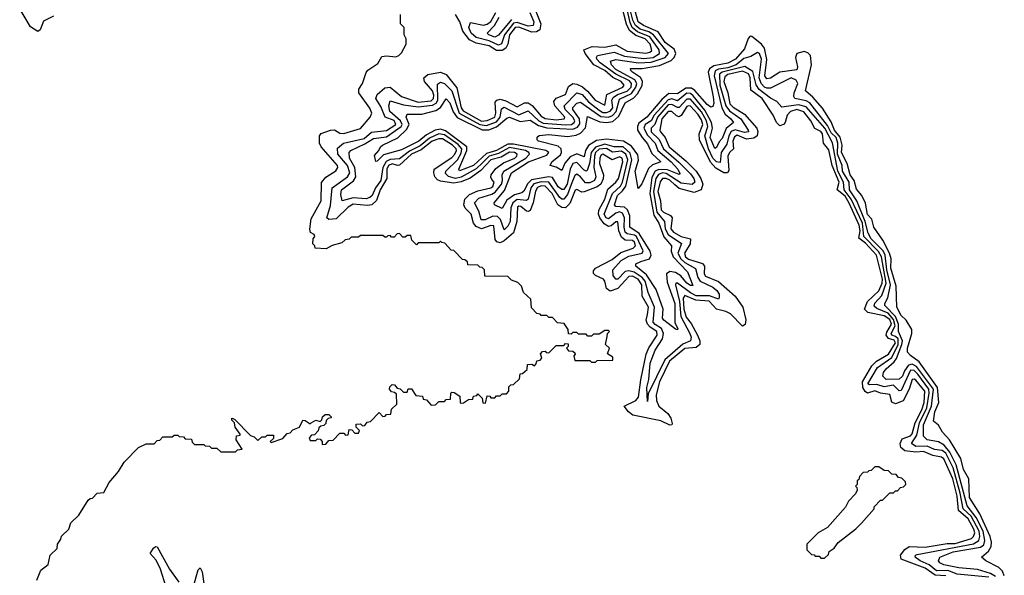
# Model space of a CAD drawing. Extents: x 2494106 to 2685573, y 758056 to 915185.
# Tile 453 of 507: x 2665497 to 2670779, y 859978 to 862957. Entities that reach past the tile are written whole.
import ezdxf

# ---------------------------------------------------------------- set-up
doc = ezdxf.new("R2010")
doc.units = 0

msp = doc.modelspace()

# ---------------------------------------------------------------- linework, layer by layer
at = {"layer": '0CON05XD'}
for points in [[(2670225, 861371.5), (2670202.9, 861415), (2670198.3, 861528.3), (2670169.2, 861625), (2670171.2, 861675), (2670163.2, 861705), (2670128, 861775), (2670078.9, 861845), (2670067.3, 861887.3), (2670045, 861911.8), (2670033.6, 861973.6), (2670013.7, 862013.6), (2669985, 862048), (2669974.2, 862094.2), (2669952.1, 862125), (2669936.5, 862186.5), (2669905, 862244.3), (2669909, 862285), (2669897.4, 862327.4), (2669868.7, 862365), (2669850, 862410), (2669802.9, 862482.9), (2669751.2, 862541.2), (2669712.2, 862575), (2669743.6, 862715), (2669738.4, 862765), (2669725, 862779.7), (2669705, 862786.5), (2669665, 862775.5), (2669658.8, 862755), (2669669.5, 862705), (2669665, 862688.5), (2669575, 862676.2), (2669525, 862643.3), (2669505, 862639.4), (2669493.7, 862655), (2669504, 862744), (2669491.9, 862805), (2669476.2, 862826.2), (2669425, 862866.7), (2669415, 862867.8), (2669404, 862856), (2669385, 862800.8), (2669335.9, 862745), (2669295, 862723.9), (2669220.1, 862709.9), (2669196.7, 862693.3), (2669190.9, 862675), (2669216.8, 862543.2), (2669219.9, 862510.1), (2669215, 862490.8), (2669205, 862488.5), (2669185, 862502.1), (2669118, 862578), (2669100.4, 862590.4), (2669069.8, 862590.2), (2669025, 862559.5), (2668979.1, 862560.9), (2668940.9, 862529.1), (2668860.4, 862435), (2668818.3, 862401.7), (2668810.7, 862385), (2668811.8, 862365), (2668836.2, 862326.1), (2668865, 862291.9), (2668888.6, 862238.6), (2668935.6, 862195), (2668891.2, 862178.8), (2668870.6, 862159.4), (2668835, 862077.5), (2668815, 862052.5), (2668798.6, 862145), (2668816.5, 862203.5), (2668812, 862232), (2668778.6, 862278.6), (2668736.4, 862306.4), (2668645, 862315.5), (2668590.6, 862309.4), (2668547.8, 862282.3), (2668531.5, 862255), (2668525, 862221.2), (2668485, 862237.8), (2668449.2, 862220.8), (2668422.1, 862187.9), (2668405, 862147.5), (2668375, 862166.2), (2668342.5, 862175), (2668350.8, 862195), (2668397.3, 862232.7), (2668403.3, 862245), (2668401.4, 862265), (2668385, 862278.1), (2668280, 862305), (2668273, 862313), (2668272.5, 862327.5), (2668283.6, 862336.4), (2668335, 862340.6), (2668435, 862330.6), (2668482.7, 862337.3), (2668505, 862347.8), (2668532.1, 862377.9), (2668543, 862437), (2668609.3, 862409.3), (2668645, 862405.6), (2668678.6, 862411.4), (2668710.9, 862439.1), (2668745, 862511.8), (2668791.3, 862538.7), (2668811, 862559), (2668836.4, 862603.6), (2668838.1, 862628.1), (2668827.7, 862647.7), (2668783.8, 862675), (2668774.6, 862685), (2668774.2, 862695), (2668835.6, 862695.6), (2668928.6, 862711.4), (2668991.9, 862738.1), (2669008.6, 862755), (2669017.1, 862775), (2669008.3, 862798.3), (2668959.5, 862835), (2668921.3, 862891.3), (2668843.6, 862925), (2668815.3, 862945), (2668779.8, 863069.8)], [(2665677.8, 862975), (2665625, 862948.8), (2665607.3, 862902.7), (2665595, 862894), (2665555, 862918.2), (2665496.9, 863015)], [(2669011.2, 862071.2), (2668985, 862096.4), (2668965, 862105.2), (2668945.2, 862104.8), (2668932.9, 862087.1), (2668919.6, 862035), (2668933.6, 861985), (2668937.7, 861937.7), (2668950.4, 861925), (2668987.4, 861907.4), (2668997.9, 861895), (2668989.4, 861835), (2669005, 861816.9), (2669045, 861795.2), (2669095, 861781.5), (2669094, 861755), (2669062.8, 861705), (2669068.5, 861685), (2669085, 861673), (2669159.6, 861649.6), (2669171.2, 861635), (2669169.3, 861595), (2669175, 861581.8), (2669245, 861553.8), (2669334.7, 861475), (2669375.9, 861415), (2669391.8, 861348.2), (2669388, 861322), (2669375, 861312.9), (2669309.6, 861379.6), (2669285, 861391.9), (2669235, 861404), (2669195, 861447.9), (2669123.6, 861453.6), (2669065, 861478.1), (2669056.7, 861463.3), (2669059.8, 861405), (2669072.3, 861362.3), (2669098.7, 861328.6), (2669132.5, 861265), (2669144.8, 861235), (2669145.2, 861214.8), (2669125, 861198.5), (2669065, 861194.2), (2668983.3, 861126.7), (2668929.7, 861015), (2668911.3, 860945), (2668912.2, 860915), (2668925, 860885.4), (2668973.1, 860845), (2668990.7, 860820.7), (2668997.5, 860792.5), (2668995.7, 860784.3), (2668985, 860782.5), (2668936, 860806), (2668786.4, 860836.4), (2668761.9, 860855), (2668740, 860885), (2668802.9, 860915), (2668817.1, 860932.9), (2668828.1, 861025), (2668857.1, 861162.8), (2668872.7, 861197.3), (2668917, 861265), (2668914.8, 861285), (2668878.5, 861308.5), (2668864.5, 861325), (2668858.4, 861345), (2668865, 861376.5), (2668870.6, 861415), (2668836, 861475), (2668834.2, 861535), (2668815.2, 861565), (2668785, 861581.3), (2668765, 861580.8), (2668705.8, 861515), (2668665, 861500.8), (2668644.7, 861514.7), (2668636.7, 861555), (2668629.1, 861565), (2668585.7, 861585), (2668575, 861596.7), (2668575, 861611.2), (2668585.6, 861625), (2668675, 861671.6), (2668721.6, 861708.4), (2668787.8, 861732.2), (2668799.7, 861745), (2668795, 861764.5), (2668785, 861772.7), (2668745, 861775.2), (2668725, 861790), (2668711.1, 861825), (2668705, 861872.5), (2668695, 861873.5), (2668669.3, 861850.7), (2668655, 861848.1), (2668633.1, 861863.1), (2668608.9, 861895), (2668601.5, 861915), (2668604.3, 861935.7), (2668635.5, 861995), (2668651.9, 862048.1), (2668695.3, 862085), (2668708.9, 862105), (2668731.7, 862195), (2668728.2, 862215), (2668715, 862221.4), (2668675, 862206.1), (2668625, 862235.3), (2668615, 862229.6), (2668608.4, 862215), (2668607.4, 862185), (2668627.8, 862125), (2668626.3, 862103.7), (2668614.5, 862075.5), (2668595, 862060.2), (2668525, 862034.2), (2668512.9, 862032.9), (2668485, 862046.9), (2668477.4, 862042.6), (2668448.6, 861971.4), (2668425, 861948.6), (2668405, 861950.4), (2668384.3, 861964.3), (2668352.7, 862025), (2668315, 862063.4), (2668295, 862065.4), (2668275, 862056.9), (2668263.2, 862036.8), (2668251.9, 861975), (2668235, 861934.3), (2668225, 861927.8), (2668215, 861930), (2668185, 861955.3), (2668175, 861957.5), (2668167.9, 861952.1), (2668163.3, 861875), (2668145.2, 861814.8), (2668095, 861770.8), (2668075, 861760.5), (2668056, 861766), (2668047.6, 861777.6), (2668041.1, 861851.1), (2668025, 861853.9), (2667975, 861836), (2667945, 861848), (2667931.9, 861865), (2667919, 861915), (2667886.1, 861946.1), (2667878.7, 861965), (2667884.7, 861995), (2667910.3, 862019.7), (2667955, 862038.5), (2668024.4, 862055), (2668035, 862063.1), (2668041.8, 862085), (2668030, 862100), (2668023.4, 862113.4), (2668025.3, 862125), (2668051.8, 862158.2), (2668091.5, 862188.5), (2668152.9, 862215), (2668163.8, 862225), (2668165, 862235.4), (2668150.6, 862245), (2668125, 862246.5), (2668079.6, 862220.5), (2668025, 862206.3), (2667971.2, 862148.9), (2667913.1, 862106.9), (2667865, 862087.9), (2667825, 862080.4), (2667755, 862091), (2667738.4, 862098.4), (2667724.7, 862115), (2667717.7, 862135), (2667719.6, 862155), (2667815, 862218), (2667831.7, 862235), (2667840.7, 862255), (2667838.5, 862265), (2667819, 862285), (2667765, 862317.8), (2667745, 862318.8), (2667710.3, 862305), (2667650.6, 862259.4), (2667598.3, 862235), (2667535, 862177.1), (2667524.4, 862174.4), (2667495, 862184.1), (2667475, 862175.9), (2667466.8, 862155), (2667465.7, 862105), (2667430.2, 862045), (2667411.8, 861988.2), (2667386.1, 861963.9), (2667361.2, 861961.2), (2667285, 861967.3), (2667258.8, 861951.2), (2667195, 861889.5), (2667155.4, 861885.5), (2667144.6, 861894.6), (2667165, 861961.2), (2667172.9, 862055), (2667255.6, 862114.4), (2667268.1, 862135), (2667255.7, 862175), (2667203.9, 862235), (2667201.2, 862268.8), (2667234.8, 862295.2), (2667345, 862320), (2667385, 862353.5), (2667465, 862362.2), (2667514.8, 862395), (2667505, 862415.5), (2667456.8, 862435), (2667435, 862492.1), (2667407.5, 862535), (2667414, 862556), (2667455, 862590.7), (2667485, 862594.6), (2667544.6, 862545), (2667635, 862513.8), (2667705, 862522.1), (2667716.7, 862535), (2667718, 862552), (2667711.6, 862575), (2667668.4, 862625), (2667664.6, 862645), (2667687.1, 862663), (2667755, 862675.2), (2667785, 862662.5), (2667842.3, 862592.3), (2667865.8, 862485), (2667875, 862469), (2667975, 862413.5), (2668005, 862415.8), (2668045, 862434.4), (2668051.4, 862455), (2668048.4, 862515), (2668056.5, 862525), (2668075, 862530.2), (2668105, 862522.2), (2668165, 862489.8), (2668205, 862511.9), (2668225, 862511.5), (2668246.5, 862496.5), (2668295, 862439.6), (2668315, 862427), (2668375, 862420), (2668418, 862425), (2668420.8, 862435), (2668366.8, 862495), (2668361.6, 862518.4), (2668374.1, 862535.9), (2668424.4, 862555.6), (2668441, 862599), (2668465, 862614.2), (2668485, 862611.5), (2668516.2, 862596.2), (2668543.6, 862573.6), (2668584.2, 862525), (2668635, 862499.2), (2668645.8, 862555), (2668732.1, 862595), (2668739.3, 862605), (2668724, 862625), (2668677.9, 862647.8), (2668635, 862683.8), (2668576.1, 862715), (2668530, 862775), (2668523.9, 862796.1), (2668567.1, 862812.8), (2668635, 862809.8), (2668695, 862822), (2668755, 862787.7), (2668855, 862777.4), (2668877.6, 862782.4), (2668887.7, 862792.3), (2668878.8, 862825), (2668852, 862855), (2668802.7, 862872.7), (2668768.4, 862898.4), (2668752.3, 862932.3), (2668725, 863035.8)], [(2670695, 859967), (2670525, 859984.2), (2670475, 860003.9), (2670415, 860001.4), (2670375, 860033.1), (2670326.7, 860055), (2670300, 860075), (2670301.9, 860085), (2670311.5, 860088.5), (2670613.3, 860146.7), (2670642, 860165), (2670647.9, 860185), (2670643.8, 860215), (2670600.1, 860295), (2670557.2, 860335), (2670541.7, 860418.3), (2670504.2, 860554.2), (2670465, 860633), (2670445, 860647.4), (2670405, 860652.9), (2670365, 860670.1), (2670305, 860668.8), (2670281.5, 860685), (2670310, 860730), (2670323.8, 860795), (2670363.7, 860875), (2670376.1, 860955), (2670373.3, 860975), (2670315, 861056.3), (2670295, 861075.9), (2670275, 861078.1), (2670225, 860968.2), (2670215, 860967.5), (2670185, 860997), (2670135, 860988.7), (2670095, 861000.7), (2670055, 860999.7), (2670046.5, 861005), (2670098.6, 861091.5), (2670175.2, 861145), (2670209.3, 861215), (2670208.8, 861245), (2670195, 861258.3), (2670176.2, 861265), (2670172.7, 861275), (2670192.4, 861315), (2670185, 861350), (2670155, 861384.2), (2670095, 861408.3), (2670081, 861421), (2670085, 861437.8), (2670122.5, 861477.5), (2670144.7, 861545), (2670119.7, 861685), (2670104.4, 861714.3), (2670024.8, 861795), (2670017.3, 861865), (2669957.8, 861995), (2669920.2, 862045), (2669916.2, 862085), (2669885.7, 862145), (2669856.8, 862296.8), (2669815.9, 862375), (2669715, 862490.3), (2669675, 862499.5), (2669585, 862487.9), (2669559.1, 862519.1), (2669525, 862535.3), (2669463.4, 862583.4), (2669447.5, 862607.5), (2669429, 862679), (2669386.5, 862706.5), (2669265, 862675.3), (2669251.4, 862665), (2669253.2, 862605), (2669284.4, 862494.4), (2669305, 862467.9), (2669365.1, 862425.1), (2669405.4, 862365), (2669406.7, 862355), (2669385, 862351.4), (2669335, 862367.2), (2669312.9, 862357.1), (2669300.9, 862335), (2669290.6, 862289.4), (2669259.3, 862245), (2669255, 862190.4), (2669235, 862194.8), (2669215.5, 862215), (2669191.8, 862265), (2669172.2, 862335), (2669187.6, 862385), (2669181, 862415), (2669155, 862463.4), (2669095, 862531.5), (2669075, 862531.4), (2669035, 862486.8), (2669025, 862485.6), (2668995, 862502.7), (2668975, 862500.4), (2668918.4, 862435), (2668904.5, 862395.6), (2668884.7, 862375), (2668885.2, 862355), (2668927.1, 862315), (2668949.8, 862265), (2669033.5, 862193.5), (2669095, 862131.2), (2669112.7, 862105), (2669117.9, 862085), (2669105, 862072.6), (2669045, 862080.1), (2668965, 862131.7), (2668945, 862134.9), (2668923.2, 862126.8), (2668910, 862105), (2668896.9, 862035), (2668914.7, 861925), (2668955.4, 861875.4), (2668959.1, 861835), (2668975, 861804.4), (2669046.6, 861756.6), (2669027.8, 861705), (2669043.5, 861675), (2669065.1, 861655.1), (2669122.2, 861622.2), (2669134, 861575), (2669147, 861555), (2669215, 861522.5), (2669236, 861505), (2669248.5, 861485), (2669250, 861465), (2669245, 861458), (2669196.4, 861476.4), (2669125, 861476.5), (2669095, 861493.1), (2669025, 861544.4), (2669016.1, 861543.9), (2669014.7, 861535.3), (2669035.7, 861445), (2669043.8, 861365), (2669092.5, 861275), (2669098.3, 861255), (2669095.3, 861235), (2669053.7, 861216.3), (2668957.3, 861132.7), (2668868.9, 860951.1), (2668865, 860910), (2668861, 860985), (2668871.6, 861028.4), (2668879, 861115), (2668905.8, 861185), (2668944.8, 861245), (2668951.2, 861275), (2668940.4, 861300.4), (2668905, 861322.6), (2668895.6, 861335), (2668903.1, 861415), (2668868.9, 861495), (2668851.9, 861555), (2668835.2, 861575.2), (2668792.5, 861602.5), (2668765, 861610.7), (2668744.1, 861605.9), (2668705, 861565.3), (2668695, 861565.4), (2668680.3, 861585), (2668678.7, 861615), (2668724.1, 861665.9), (2668765, 861689.8), (2668835.2, 861704.8), (2668841.6, 861718.4), (2668805, 861793.8), (2668795, 861802.3), (2668755, 861808.9), (2668745, 861817.3), (2668738.7, 861845), (2668741.6, 861895), (2668730.2, 861920.2), (2668715, 861926), (2668695, 861920.3), (2668655, 861888.4), (2668643.1, 861895), (2668632.1, 861915), (2668677.1, 862025), (2668719.1, 862065), (2668731.2, 862085), (2668758.8, 862205), (2668748.6, 862235), (2668725, 862252.4), (2668676.2, 862246.2), (2668645, 862266.1), (2668605, 862262.6), (2668586, 862245), (2668580.2, 862225), (2668576.7, 862165), (2668587.3, 862115), (2668580.3, 862095), (2668555, 862082.3), (2668531.8, 862081.8), (2668504.6, 862115), (2668485, 862129.1), (2668475, 862121.5), (2668455, 862072.5), (2668435, 862019.1), (2668415, 861993.7), (2668405, 861994.3), (2668395, 862004.1), (2668335.9, 862085.9), (2668295, 862087.7), (2668255, 862077.2), (2668239.6, 862055), (2668224.7, 861995), (2668215, 861987.7), (2668165, 861992.9), (2668141.8, 861975), (2668131.6, 861948.4), (2668128.4, 861875), (2668115, 861850), (2668095, 861830), (2668077, 861885), (2668060.8, 861900.8), (2668035, 861903.7), (2667993.2, 861883.2), (2667973.3, 861883.3), (2667960.2, 861930.2), (2667937.3, 861975), (2667960, 862000), (2668028.9, 862021.1), (2668047.7, 862032.3), (2668081, 862075), (2668086.6, 862095), (2668084.8, 862125), (2668093.7, 862145), (2668211.6, 862215), (2668231.6, 862235), (2668227.5, 862245), (2668210, 862255), (2668125, 862271.6), (2668065, 862239.6), (2668014.8, 862225.2), (2667980, 862190), (2667945, 862157.3), (2667865, 862113.4), (2667835, 862106), (2667796.8, 862116.8), (2667781.8, 862131.8), (2667782.5, 862145), (2667845, 862205.7), (2667865, 862241.6), (2667868.3, 862265), (2667848.2, 862288.2), (2667775, 862339.6), (2667745, 862345.3), (2667695, 862322.1), (2667645, 862281.1), (2667587.9, 862252.1), (2667535, 862210.9), (2667485, 862207.6), (2667462.8, 862197.2), (2667445.1, 862165), (2667433.8, 862095), (2667405.8, 862055), (2667387.3, 862015), (2667375, 862003.8), (2667355, 861997), (2667285, 862000.9), (2667225.9, 861985.9), (2667218.9, 862018.9), (2667223.3, 862045), (2667287.8, 862092.2), (2667300, 862115), (2667294, 862165), (2667266.7, 862215), (2667263.5, 862245), (2667274.1, 862255.9), (2667349.2, 862290.8), (2667395, 862320.6), (2667465, 862329.2), (2667544.1, 862385), (2667548.2, 862395), (2667540.4, 862415), (2667483.3, 862465), (2667476.7, 862495), (2667485, 862522), (2667555, 862501), (2667635, 862488.8), (2667712, 862498.1), (2667730.3, 862509.7), (2667740.7, 862525), (2667738.9, 862611.1), (2667755, 862621.5), (2667775, 862614), (2667815, 862574.7), (2667854.9, 862454.9), (2667965, 862394.3), (2668001.2, 862388.9), (2668055, 862409), (2668073.6, 862435), (2668081.5, 862478.5), (2668095, 862487), (2668175, 862447.2), (2668225, 862468.3), (2668281.9, 862415), (2668305, 862402.3), (2668427.1, 862392.9), (2668456.9, 862395), (2668471.6, 862405), (2668474.5, 862415), (2668464.2, 862435), (2668423.5, 862475), (2668418.1, 862495), (2668485, 862564.1), (2668515, 862555.6), (2668547.3, 862517.3), (2668605, 862471.1), (2668625, 862460.1), (2668645, 862458.6), (2668665, 862467), (2668678.8, 862485), (2668673.9, 862525), (2668680.2, 862539.8), (2668704.6, 862555.4), (2668755, 862572.9), (2668777.4, 862595), (2668779.2, 862615), (2668768.3, 862628.3), (2668694.6, 862664.6), (2668610.3, 862725), (2668593.7, 862745), (2668591.1, 862755), (2668597.1, 862765), (2668685, 862783), (2668742.2, 862762.2), (2668845, 862749.1), (2668895, 862754.1), (2668928.6, 862775), (2668927.9, 862795), (2668877.7, 862865), (2668811.3, 862891.3), (2668782.4, 862915), (2668771, 862941), (2668749.9, 863035)], [(2668828.8, 861661.2), (2668875, 861675.3), (2668884.4, 861695), (2668878.6, 861715), (2668819.7, 861809.8), (2668769.8, 861845), (2668769.1, 861905), (2668757.5, 861937.5), (2668741.5, 861951.5), (2668694.8, 861954.8), (2668687, 861965), (2668703.5, 862015), (2668731.3, 862038.7), (2668748.6, 862065), (2668780.2, 862205), (2668771, 862241), (2668735, 862274.3), (2668685, 862276), (2668635, 862288.8), (2668585, 862274.1), (2668561.9, 862245), (2668554.3, 862185.7), (2668541.2, 862148.8), (2668535, 862144.5), (2668525, 862150), (2668485, 862190.4), (2668464.5, 862185), (2668449.5, 862155), (2668434, 862075), (2668415, 862046.1), (2668405, 862045.6), (2668385, 862061.2), (2668355, 862111.1), (2668335, 862114), (2668241.7, 862098.3), (2668222, 862078.1), (2668201.9, 862038.1), (2668191.2, 862028.8), (2668151.3, 862018.6), (2668110.2, 861989.8), (2668085, 861944.4), (2668044.6, 861964.6), (2668042, 861975), (2668098.3, 862041.7), (2668135.8, 862135), (2668227.1, 862195), (2668325, 862230.2), (2668334.6, 862245), (2668320, 862255), (2668145, 862289.8), (2668115, 862289.6), (2668055, 862255.4), (2668001, 862239), (2667930.6, 862175), (2667855.8, 862145.8), (2667852.1, 862155), (2667896.3, 862255), (2667896, 862275), (2667781.4, 862361.4), (2667755, 862370), (2667726.2, 862363.8), (2667679.8, 862340.2), (2667637.4, 862305), (2667612.6, 862292.6), (2667545, 862259.7), (2667448.4, 862231.6), (2667415, 862198), (2667406.7, 862196.7), (2667401.1, 862228.9), (2667424.3, 862255.7), (2667432.5, 862275), (2667442.5, 862285), (2667525, 862323.2), (2667571.1, 862368.9), (2667585.3, 862395), (2667570.4, 862435), (2667575, 862450), (2667655, 862450.7), (2667729.7, 862470.3), (2667753.8, 862486.2), (2667785, 862532), (2667805, 862511.9), (2667822.2, 862462.2), (2667842.9, 862432.9), (2667977.1, 862367.1), (2668012.9, 862367.1), (2668055, 862381.9), (2668110.6, 862429.4), (2668125, 862434.8), (2668181.4, 862411.4), (2668235, 862418.4), (2668279.3, 862389.3), (2668325, 862377.8), (2668465, 862370.1), (2668488.8, 862381.2), (2668502, 862398), (2668499.7, 862425), (2668463.5, 862475), (2668464.2, 862485.8), (2668485, 862509.8), (2668505, 862514.2), (2668615, 862437.4), (2668655.3, 862434.7), (2668676.4, 862443.6), (2668696.1, 862463.9), (2668715, 862530.7), (2668778, 862562), (2668802.9, 862595), (2668807.8, 862615), (2668797.2, 862635), (2668695, 862690.2), (2668672.1, 862715), (2668665.5, 862735), (2668695, 862743.5), (2668816, 862726), (2668885, 862728.7), (2668959.7, 862755), (2668976.8, 862775), (2668896.3, 862876.3), (2668871.1, 862891.1), (2668825, 862905.3), (2668799.6, 862925), (2668785.5, 862955), (2668761.4, 863055)], [(2668260.2, 863015), (2668292.7, 862935), (2668287.7, 862902.3), (2668268.6, 862891.4), (2668245, 862890.1), (2668175, 862916.9), (2668155, 862915.7), (2668125.2, 862875), (2668115.9, 862825), (2668105.1, 862804.9), (2668085, 862791), (2668055, 862791), (2668015, 862817.3), (2667945, 862831), (2667909.7, 862849.7), (2667874.8, 862895), (2667858.3, 862945), (2667834.6, 862985)], [(2667060, 860795), (2667085, 860810), (2667108.3, 860801.7), (2667118.3, 860811.7), (2667121.7, 860828.3), (2667135, 860840), (2667155, 860840), (2667168.3, 860828.3), (2667168.3, 860821.7), (2667151.7, 860818.3), (2667141.7, 860808.3), (2667138.3, 860791.7), (2667128.3, 860781.7), (2667111.7, 860778.3), (2667101.7, 860768.3), (2667098.3, 860751.7), (2667078.3, 860731.7), (2667061.7, 860728.3), (2667050, 860715), (2667055, 860700), (2667085, 860700), (2667095, 860710), (2667108.3, 860708.3), (2667120, 860695), (2667120, 860680), (2667138.3, 860681.7), (2667155, 860700), (2667178.3, 860701.7), (2667215, 860740), (2667235, 860740), (2667245, 860730), (2667258.3, 860731.7), (2667265, 860760), (2667278.3, 860758.3), (2667295, 860740), (2667315, 860740), (2667320, 860755), (2667301.7, 860771.7), (2667301.7, 860788.3), (2667325, 860790), (2667335, 860780), (2667348.3, 860781.7), (2667361.7, 860798.3), (2667378.3, 860801.7), (2667425, 860850), (2667445, 860830), (2667458.3, 860831.7), (2667465, 860840), (2667488.3, 860841.7), (2667491.7, 860868.3), (2667520, 860895), (2667518.3, 860948.3), (2667508.3, 860958.3), (2667491.7, 860961.7), (2667480, 860975), (2667481.7, 860988.3), (2667495, 861000), (2667508.3, 860998.3), (2667521.7, 860981.7), (2667538.3, 860978.3), (2667555, 860960), (2667575, 860960), (2667581.7, 860978.3), (2667598.3, 860978.3), (2667621.7, 860941.7), (2667658.3, 860938.3), (2667661.7, 860921.7), (2667678.3, 860918.3), (2667705, 860890), (2667728.3, 860891.7), (2667745, 860910), (2667775, 860910), (2667785, 860920), (2667808.3, 860921.7), (2667810, 860955), (2667815, 860960), (2667828.3, 860958.3), (2667858.3, 860938.3), (2667860, 860905), (2667865, 860900), (2667878.3, 860901.7), (2667905, 860920), (2667928.3, 860921.7), (2667931.7, 860938.3), (2667948.3, 860941.7), (2667955, 860950), (2667978.3, 860928.3), (2667981.7, 860901.7), (2667995, 860900), (2668005, 860940), (2668018.3, 860938.3), (2668025, 860930), (2668045, 860930), (2668055, 860940), (2668075, 860940), (2668085, 860950), (2668108.3, 860951.7), (2668120, 860965), (2668121.7, 860988.3), (2668131.7, 860998.3), (2668145, 861000), (2668178.3, 861031.7), (2668181.7, 861058.3), (2668195, 861060), (2668218.3, 861081.7), (2668221.7, 861108.3), (2668245, 861110), (2668258.3, 861101.7), (2668268.3, 861111.7), (2668271.7, 861128.3), (2668288.3, 861131.7), (2668298.3, 861141.7), (2668290, 861165), (2668301.7, 861178.3), (2668315, 861180), (2668321.7, 861171.7), (2668335, 861170), (2668375, 861210), (2668415, 861210), (2668425, 861220), (2668438.3, 861218.3), (2668440, 861205), (2668430, 861195), (2668441.7, 861181.7), (2668465, 861180), (2668475, 861170), (2668477, 861163), (2668470, 861155), (2668475, 861130), (2668555, 861130), (2668565, 861120), (2668585, 861120), (2668595, 861130), (2668678.3, 861131.7), (2668678.3, 861148.3), (2668650, 861165), (2668660, 861195), (2668640, 861215), (2668648.3, 861258.3), (2668650, 861275), (2668660, 861285), (2668655, 861290), (2668635, 861290), (2668605, 861270), (2668575, 861270), (2668565, 861260), (2668545, 861260), (2668535, 861270), (2668495, 861270), (2668485, 861280), (2668465, 861280), (2668455, 861270), (2668441.7, 861271.7), (2668440, 861295), (2668418.3, 861328.3), (2668381.7, 861331.7), (2668355, 861360), (2668335, 861360), (2668325, 861370), (2668295, 861370), (2668288.3, 861378.3), (2668271.7, 861381.7), (2668241.7, 861411.7), (2668238.3, 861458.3), (2668200, 861495), (2668188.3, 861528.3), (2668168.3, 861548.3), (2668135, 861560), (2668115, 861580), (2667991.7, 861581.7), (2667990, 861615), (2667978.3, 861628.3), (2667965, 861630), (2667955, 861640), (2667901.7, 861641.7), (2667898.3, 861658.3), (2667885, 861670), (2667871.7, 861671.7), (2667825, 861720), (2667811.7, 861721.7), (2667778.3, 861758.3), (2667761.7, 861761.7), (2667755, 861770), (2667745, 861760), (2667635, 861760), (2667625, 861750), (2667600, 861775), (2667595, 861800), (2667575, 861800), (2667565, 861790), (2667551.7, 861791.7), (2667535, 861810), (2667521.7, 861808.3), (2667505, 861790), (2667491.7, 861791.7), (2667485, 861800), (2667471.7, 861798.3), (2667465, 861790), (2667455, 861790), (2667445, 861800), (2667325, 861800), (2667315, 861790), (2667275, 861790), (2667265, 861780), (2667243, 861777), (2667225, 861760), (2667173, 861747), (2667141.7, 861728.3), (2667081.7, 861731.7), (2667080, 861745), (2667070, 861755), (2667071.7, 861781.7), (2667080, 861795), (2667076.7, 861805), (2667056.1, 861816.1), (2667053.9, 861833.9), (2667061.1, 861888.9), (2667114.2, 861985), (2667115.6, 862084.4), (2667138.3, 862111.7), (2667192.7, 862147.3), (2667203.8, 862165), (2667201.2, 862175), (2667114.4, 862275), (2667105.7, 862295), (2667105.7, 862335), (2667113.7, 862346.3), (2667165, 862364.4), (2667185.6, 862365.6), (2667215, 862349.2), (2667235, 862345.8), (2667325.8, 862374.2), (2667376.1, 862433.9), (2667386.2, 862455), (2667375, 862482.5), (2667315.5, 862565), (2667316.7, 862585), (2667336, 862615), (2667356.2, 862673.8), (2667365, 862687.1), (2667417.5, 862722.5), (2667440.4, 862759.5), (2667465, 862763.3), (2667515, 862757.5), (2667530, 862765), (2667545, 862780), (2667570, 862825), (2667570, 862855), (2667560, 862875), (2667560, 862915), (2667540, 862935), (2667540, 862985)], [(2668233.1, 862995), (2668255.2, 862945), (2668252.1, 862925), (2668225, 862922.3), (2668165, 862941.9), (2668145, 862937.6), (2668097.3, 862875), (2668081.8, 862828.2), (2668065, 862820.4), (2668015, 862843.7), (2667945, 862861), (2667919.3, 862885), (2667905.9, 862915), (2667915, 862941.1), (2667985, 862927.6), (2668005, 862932.4), (2668025, 862946.3), (2668051.6, 862995)], [(2668135, 862957.9), (2668065, 862874.1), (2668045, 862863.1), (2668012.7, 862875), (2668005.4, 862885), (2668044.4, 862925.6), (2668069.2, 862970.8)], [(2670732.1, 859972.1), (2670705, 859987), (2670635, 860008.1), (2670535, 860017), (2670454.8, 860034.8), (2670432, 860045), (2670425.8, 860055), (2670432, 860075), (2670505, 860103.9), (2670651.3, 860128.7), (2670668.1, 860141.9), (2670674, 860165), (2670664.5, 860215), (2670627.7, 860287.7), (2670579.5, 860349.5), (2670520.2, 860570.2), (2670487.2, 860637.2), (2670455.4, 860675.4), (2670425, 860693.8), (2670364.2, 860705), (2670345, 860724), (2670344.9, 860785), (2670387.9, 860885), (2670398.1, 860975), (2670307.2, 861097.2), (2670285, 861110.4), (2670265, 861104.2), (2670243, 861075), (2670232.1, 861045), (2670215, 861028.7), (2670145, 861027.9), (2670127.1, 861045), (2670130, 861065), (2670144.7, 861085), (2670188.1, 861121.9), (2670200.2, 861139.8), (2670229.8, 861215), (2670232.1, 861235), (2670210.5, 861285), (2670211.7, 861325), (2670195.7, 861365.7), (2670138, 861425), (2670137.5, 861435), (2670154.6, 861465.4), (2670168.8, 861535), (2670149.4, 861615), (2670139.6, 861695), (2670128.3, 861718.3), (2670065, 861782.1), (2670048, 861812), (2670033, 861875), (2669987.1, 861985), (2669948.4, 862045), (2669946, 862085), (2669910.5, 862145), (2669908.1, 862175), (2669883.5, 862235), (2669885.5, 862295), (2669876.9, 862325), (2669850.7, 862350.7), (2669830.2, 862390.2), (2669735, 862511), (2669715, 862522.6), (2669655.2, 862535.2), (2669650, 862545), (2669651.8, 862565), (2669670.4, 862615), (2669662.2, 862632.2), (2669635, 862644.6), (2669525, 862590), (2669505, 862588.9), (2669491.8, 862595), (2669474.5, 862614.5), (2669464.1, 862645), (2669476.6, 862745), (2669465, 862775.5), (2669455, 862781.1), (2669419.9, 862760.1), (2669382, 862748), (2669340.7, 862715), (2669295, 862699.4), (2669245, 862691.8), (2669227.8, 862682.2), (2669222.6, 862655), (2669263.9, 862483.9), (2669280.5, 862450.5), (2669312, 862425), (2669325.5, 862405), (2669287.3, 862372.7), (2669265, 862320), (2669248.5, 862301.5), (2669235, 862272.3), (2669225, 862267.1), (2669200.9, 862325), (2669213.7, 862375), (2669208.9, 862405), (2669172.6, 862472.6), (2669109.5, 862549.5), (2669095, 862560.8), (2669075, 862562.1), (2669025, 862522.1), (2668995, 862533), (2668975, 862527.8), (2668900.9, 862445), (2668884.4, 862415), (2668852.8, 862395), (2668844.6, 862375), (2668865, 862337.9), (2668905, 862295.3), (2668919.3, 862255), (2668992.5, 862195), (2669028.2, 862155), (2669038.5, 862131.5), (2669035, 862126.2), (2668972.1, 862152.2), (2668925.7, 862154.3), (2668905, 862144.1), (2668888.8, 862111.2), (2668876.8, 862025), (2668898.7, 861908.7), (2668925.5, 861865), (2668952.3, 861792.3), (2668993.3, 861745), (2668992.1, 861715), (2669001.7, 861685), (2669079.1, 861605), (2669107.5, 861532.5), (2669095, 861531.5), (2669075, 861543.8), (2669042.8, 861582.8), (2669015, 861600.7), (2668985, 861607.4), (2668965.9, 861595), (2668970.4, 861550.4), (2669011, 861435), (2669011.5, 861331.5), (2669028, 861302), (2669025.9, 861294.1), (2669015, 861298), (2668952, 861345), (2668945.9, 861355.9), (2668949.6, 861405), (2668910.6, 861510.6), (2668859.5, 861589.5), (2668801.9, 861635), (2668802, 861648), (2668828.8, 861661.2)], [(2670465, 859975.2), (2670408.5, 859978.5), (2670355, 860016.6), (2670225, 860064.5), (2670222.1, 860085), (2670244.5, 860115.5), (2670267.9, 860132.1), (2670355, 860127.9), (2670472.3, 860147.7), (2670515, 860148.6), (2670602.3, 860175), (2670614.2, 860185.8), (2670620.4, 860205), (2670615.4, 860225), (2670585, 860280.2), (2670532.6, 860325), (2670525, 860402.9), (2670503, 860495), (2670455, 860602.3), (2670441.4, 860611.4), (2670395, 860620.2), (2670345, 860641.6), (2670305, 860638.9), (2670245, 860645.6), (2670222.8, 860662.8), (2670220.6, 860685), (2670230.1, 860709.9), (2670274.9, 860725.1), (2670285, 860735.9), (2670300.3, 860795), (2670335.7, 860865), (2670348.8, 860905), (2670352, 860965), (2670305, 861023.6), (2670295, 861030), (2670285, 861027.1), (2670269.1, 860975), (2670236.6, 860913.4), (2670195, 860897.3), (2670175, 860905.8), (2670165, 860948.1), (2670115, 860953.5), (2670085, 860966.3), (2670045, 860954.4), (2670032.7, 860962.7), (2670019.4, 860985), (2670018.8, 861015), (2670068.3, 861101.7), (2670093.8, 861126.2), (2670157, 861163), (2670194.6, 861225), (2670188.8, 861238.8), (2670158.2, 861248.2), (2670145.1, 861265), (2670147.9, 861282.2), (2670173.6, 861325), (2670165, 861348.5), (2670135, 861368.5), (2670046.3, 861386.3), (2670028.7, 861405), (2670044.9, 861445.1), (2670105, 861502.7), (2670123.9, 861545), (2670126, 861565), (2670092.6, 861695), (2670035, 861759), (2669997.6, 861785), (2670004.9, 861825), (2670000.2, 861855), (2669947.1, 861972.9), (2669925, 862010.6), (2669883, 862045), (2669892.6, 862085), (2669854.8, 862175), (2669838.3, 862258.3), (2669808.1, 862295), (2669803, 862345), (2669795, 862357), (2669763.2, 862373.2), (2669741.7, 862415), (2669703.4, 862463.4), (2669665, 862474.5), (2669632.2, 862465), (2669614.6, 862445.5), (2669603.4, 862405), (2669595, 862394.7), (2669575, 862387.7), (2669557.2, 862405), (2669539.3, 862445), (2669479, 862535), (2669419.3, 862579.3), (2669414.6, 862645), (2669406.4, 862666.4), (2669375, 862680), (2669295, 862662.8), (2669278.7, 862651.3), (2669273.8, 862625), (2669295.5, 862565), (2669306.6, 862506.6), (2669325, 862487.3), (2669385, 862450.5), (2669451.6, 862375), (2669456.6, 862356.6), (2669453.3, 862335), (2669435, 862321.7), (2669395, 862316.1), (2669345, 862337.7), (2669331.3, 862328.7), (2669322.7, 862305), (2669325.2, 862264.8), (2669305, 862244.7), (2669295.2, 862225), (2669301.7, 862148.3), (2669294.6, 862135.3), (2669275, 862135.3), (2669231.3, 862161.4), (2669202.7, 862192.7), (2669142.9, 862312.9), (2669141.9, 862345), (2669161.6, 862395), (2669155, 862419.4), (2669135, 862451), (2669095, 862492.6), (2669085, 862495.7), (2669075, 862490.8), (2669046, 862444), (2669035, 862436.4), (2669020.8, 862440.8), (2668995, 862464.7), (2668975, 862464.2), (2668941.5, 862425), (2668931.1, 862365), (2668934.7, 862355), (2668959.6, 862325), (2668981.7, 862275), (2669070.5, 862200.5), (2669124.9, 862144.9), (2669151.3, 862105), (2669161.9, 862075), (2669153.3, 862045), (2669115, 862030.4), (2669035, 862051.6), (2669011.2, 862071.2)], [(2670778.8, 859975), (2670769.4, 859999.4), (2670750.2, 860020.2), (2670678.8, 860055), (2670656.7, 860075), (2670693.4, 860106.6), (2670708.3, 860131.7), (2670710.7, 860155), (2670703, 860185), (2670647.7, 860307.7), (2670592.6, 860395), (2670589.1, 860495), (2670560.3, 860545), (2670544.8, 860604.8), (2670484.2, 860704.2), (2670446.5, 860745), (2670425, 860782), (2670399.2, 860805), (2670406.5, 860855), (2670426.8, 860905), (2670420.6, 860985), (2670321.7, 861121.7), (2670275.5, 861155.5), (2670258.8, 861175), (2670258.9, 861195), (2670283.1, 861275), (2670281.9, 861295), (2670251.9, 861345), (2670225, 861371.5)], [(2665588.3, 859951.7), (2665610, 860005), (2665650, 860035), (2665660, 860085), (2665698.3, 860121.7), (2665700, 860145), (2665718.3, 860171.7), (2665721.7, 860188.3), (2665760, 860225), (2665771.7, 860258.3), (2665815, 860300), (2665865, 860380), (2665875, 860390), (2665888.3, 860391.7), (2665911.7, 860418.3), (2665948.3, 860421.7), (2665977.5, 860475), (2666026.1, 860533.9), (2666057.5, 860585), (2666135, 860662.5), (2666175, 860682.5), (2666217.5, 860682.5), (2666235, 860700), (2666248.3, 860701.7), (2666265, 860720), (2666315, 860720), (2666325, 860730), (2666345, 860730), (2666351.7, 860721.7), (2666375, 860720), (2666385, 860710), (2666418.3, 860708.3), (2666421.7, 860691.7), (2666435, 860680), (2666485, 860680), (2666491.7, 860671.7), (2666515, 860670), (2666525, 860660), (2666555, 860660), (2666575, 860640), (2666655, 860640), (2666665, 860650), (2666690, 860655), (2666657.5, 860705), (2666660, 860725), (2666680, 860730), (2666680, 860735), (2666652.5, 860772.5), (2666650, 860795), (2666635, 860810), (2666635, 860820), (2666650, 860815), (2666735, 860727.5), (2666755, 860720), (2666775, 860700), (2666795, 860720), (2666815, 860720), (2666825, 860730), (2666858.3, 860728.3), (2666858.3, 860711.7), (2666840, 860695), (2666845, 860690), (2666908.3, 860711.7), (2666931.7, 860738.3), (2666948.3, 860741.7), (2666961.7, 860758.3), (2666998.3, 860771.7), (2667015, 860810), (2667028.3, 860808.3), (2667055, 860790), (2667060, 860795)], [(2669815, 860070), (2669835, 860090), (2669840, 860105), (2669866.4, 860123.6), (2669887, 860153), (2669983, 860227), (2670013, 860257), (2670080, 860335), (2670080, 860345), (2670115, 860380), (2670125, 860380), (2670165, 860420), (2670185, 860420), (2670195, 860430), (2670205, 860430), (2670221.7, 860448.3), (2670238.3, 860451.7), (2670250, 860465), (2670248.3, 860478.3), (2670228.3, 860498.3), (2670211.7, 860501.7), (2670198.3, 860518.3), (2670175, 860520), (2670158.3, 860538.3), (2670135, 860540), (2670105, 860560), (2670085, 860560), (2670065, 860540), (2670051.7, 860538.3), (2670045, 860530), (2670021.7, 860528.3), (2670001.7, 860508.3), (2669998.3, 860491.7), (2669990, 860485), (2669990, 860465), (2669980, 860455), (2669988.3, 860448.3), (2669990, 860435), (2669980, 860415), (2669942.5, 860375), (2669926.4, 860343.6), (2669830, 860235), (2669780, 860205), (2669720, 860145), (2669720, 860115), (2669745, 860090), (2669758.3, 860088.3), (2669765, 860080), (2669785, 860080), (2669795, 860070), (2669815, 860070)], [(2666282.5, 859915), (2666251.6, 860011.6), (2666229.4, 860059.4), (2666197.5, 860095), (2666215, 860123.3), (2666225, 860132.5), (2666235, 860130), (2666300.6, 860010.6), (2666351.1, 859941.1)], [(2666428.1, 859911.9), (2666455, 860007.5), (2666465, 860017.5), (2666476, 859996), (2666488.5, 859908.5)]]:
    msp.add_lwpolyline(points, dxfattribs=at)

doc.saveas('drawing.dxf')
